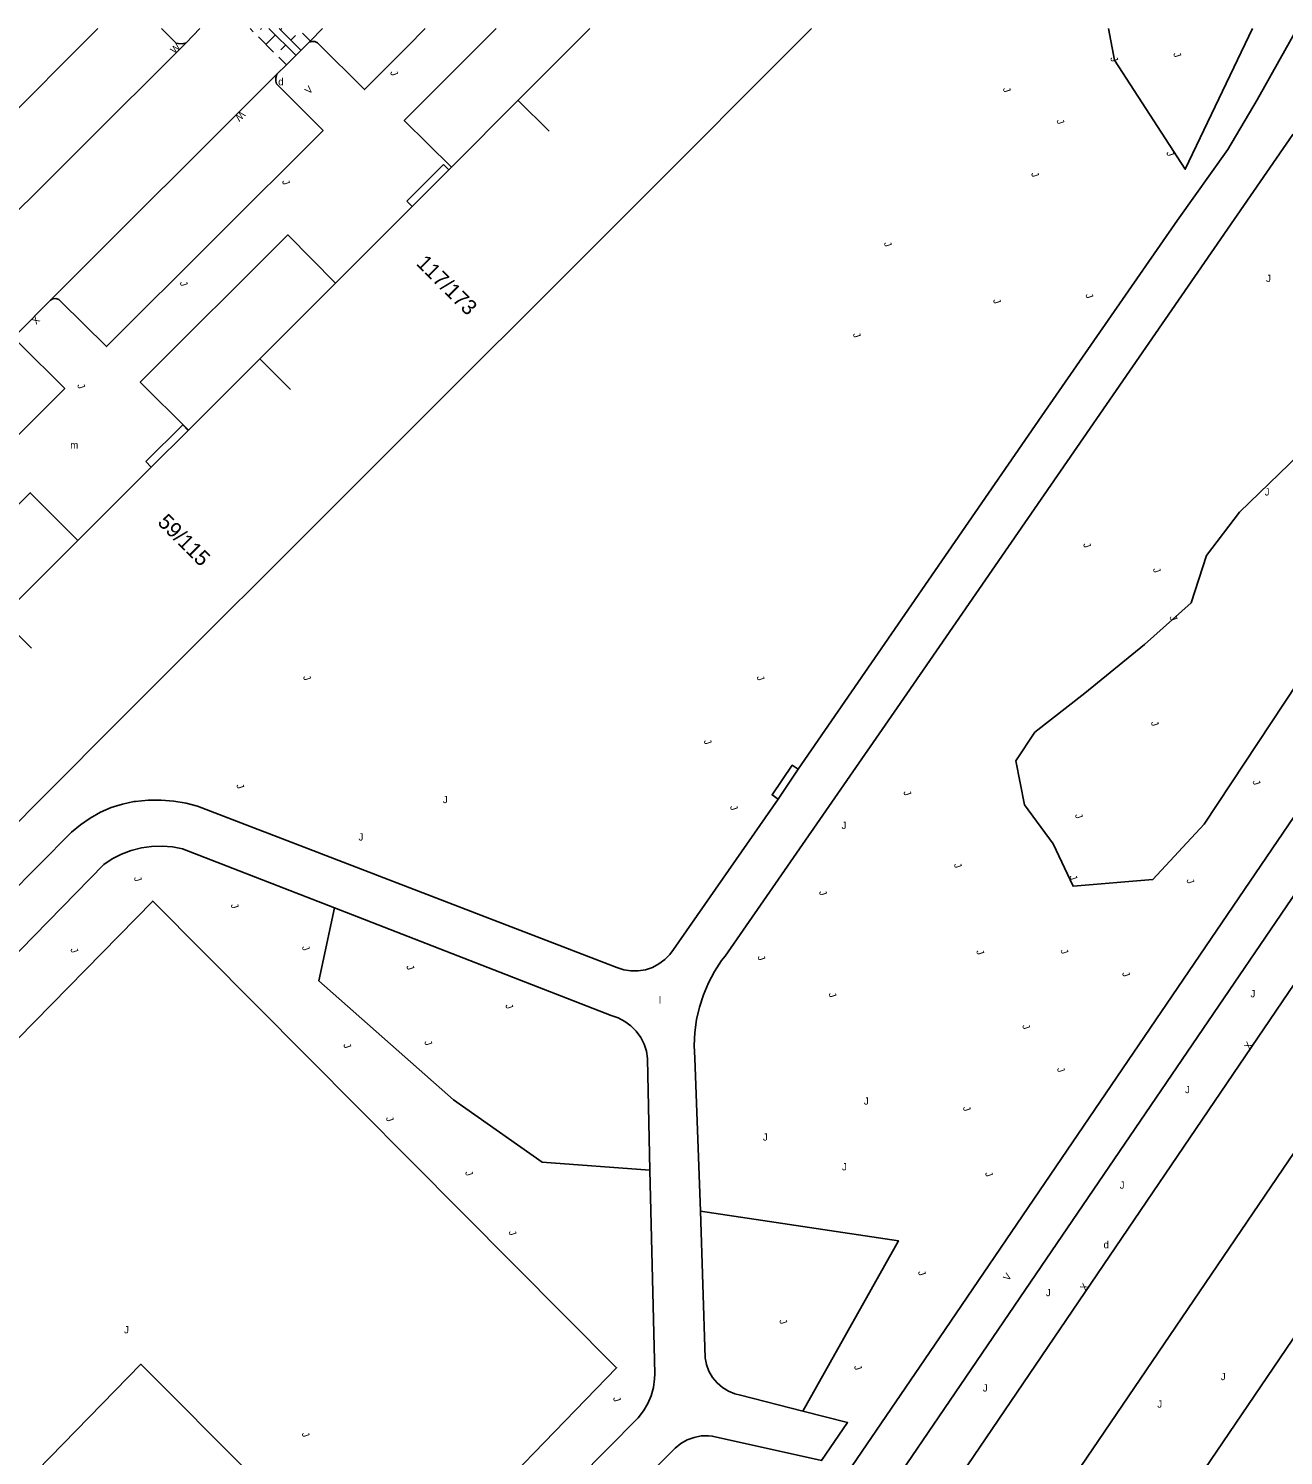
# Model space of a CAD drawing. Extents: x 134999 to 136502, y 457398 to 459002.
# Drawn here: x 136043.1 to 136129.7, y 458901.5 to 459000 of the extents above; entities that cross this region are included whole.
import ezdxf

# ---------------------------------------------------------------- set-up
doc = ezdxf.new("R2010")
doc.units = 0
for name, color, linetype in [('RI_DGTB_15', 7, 'Continuous'), ('RI_DGTB_18', 7, 'Continuous'), ('RI_DGTB_19', 7, 'Continuous'), ('RI_DGTB_29', 7, 'Continuous'), ('RI_DGTB_3', 7, 'Continuous'), ('RI_DGTB_30', 7, 'Continuous'), ('RI_DGTB_31', 7, 'Continuous'), ('RI_DGTB_32', 7, 'Continuous'), ('RI_DGTB_36', 7, 'Continuous'), ('RI_DGTB_4', 7, 'Continuous'), ('RI_DGTB_43', 7, 'Continuous'), ('RI_DGTB_49', 7, 'Continuous'), ('RI_DGTB_53', 7, 'Continuous'), ('RI_DGTB_54', 7, 'Continuous'), ('RI_DGTB_7', 7, 'Continuous')]:
    doc.layers.add(name, color=color, linetype=linetype)

msp = doc.modelspace()

# ---------------------------------------------------------------- linework, layer by layer
at = {"layer": 'RI_DGTB_15'}
for p, q in [((136076.927, 458995.038), (136079.049, 458992.917)), ((136059.093, 458977.205), (136061.215, 458975.084)), ((136041.231, 458959.344), (136043.353, 458957.223))]:
    msp.add_line(p, q, dxfattribs=at)
at = {"layer": 'RI_DGTB_18'}
for points in [[(136127.574, 459000), (136122.943, 458990.286), (136118.069, 458997.808), (136117.646, 459000)], [(136111.248, 458949.466), (136112.562, 458951.43), (136116, 458954.13), (136120.132, 458957.494), (136123.354, 458960.366), (136124.394, 458963.632), (136126.683, 458966.628), (136133.506, 458973.228), (136137.76, 458975.252), (136142.131, 458972.319), (136136.278, 458963.286), (136124.255, 458945.093), (136120.699, 458941.269), (136115.206, 458940.797), (136113.825, 458943.734), (136111.847, 458946.43), (136111.248, 458949.466)]]:
    msp.add_lwpolyline(points, dxfattribs=at)
at = {"layer": 'RI_DGTB_19'}
for points in [[(136059.546, 458882.62), (136083.704, 458907.574), (136051.706, 458939.781), (136027.259, 458914.833)], [(136086.004, 458921.207), (136078.564, 458921.763), (136072.465, 458926.065), (136063.159, 458934.275), (136064.25, 458939.309)], [(136089.492, 458918.372), (136103.155, 458916.332), (136096.547, 458904.573)]]:
    msp.add_lwpolyline(points, dxfattribs=at)
at = {"layer": 'RI_DGTB_3'}
for p, q in [((136081.861, 459000), (136076.92, 458995.045)), ((136076.92, 458995.045), (136072.327, 458990.44)), ((136059.093, 458977.206), (136064.323, 458982.436)), ((136054.174, 458972.287), (136059.093, 458977.206)), ((136041.231, 458959.344), (136046.549, 458964.661))]:
    msp.add_line(p, q, dxfattribs=at)
for points in [[(136069.603, 458987.716), (136072.131, 458990.244)], [(136072.131, 458990.244), (136072.327, 458990.44)], [(136064.323, 458982.436), (136069.603, 458987.716)], [(136051.612, 458969.724), (136054.154, 458972.267)], [(136054.154, 458972.267), (136054.174, 458972.287)], [(136046.549, 458964.661), (136051.612, 458969.724)]]:
    msp.add_lwpolyline(points, dxfattribs=at)
at = {"layer": 'RI_DGTB_31'}
for p, q in [((136058.644, 458999.783), (136058.427, 459000)), ((136059.212, 459000), (136059.144, 458999.932)), ((136060.172, 458999.555), (136059.522, 458998.905)), ((136061.576, 458998.151), (136059.727, 459000)), ((136060.435, 459000), (136061.93, 458998.505)), ((136060.526, 458999.909), (136060.617, 459000)), ((136062.046, 458999.675), (136062.573, 458999.148)), ((136060.048, 458998.379), (136058.995, 458999.432)), ((136060.874, 458998.853), (136060.549, 458998.528)), ((136061.228, 458999.207), (136061.549, 458999.529)), ((136060.926, 458997.501), (136060.399, 458998.028))]:
    msp.add_line(p, q, dxfattribs=at)
at = {"layer": 'RI_DGTB_32'}
msp.add_lwpolyline([(136094.849, 458946.822), (136096.239, 458948.872), (136095.825, 458949.153), (136094.435, 458947.103), (136094.849, 458946.822)], dxfattribs=at)
at = {"layer": 'RI_DGTB_4'}
for p, q in [((136084.565, 458987.404), (136097.161, 459000)), ((136066.732, 458969.57), (136084.565, 458987.404)), ((136048.87, 458951.708), (136066.732, 458969.57)), ((136030.977, 458933.815), (136048.87, 458951.708))]:
    msp.add_line(p, q, dxfattribs=at)
at = {"layer": 'RI_DGTB_49'}
msp.add_lwpolyline([(136066.323, 458892.328), (136050.893, 458907.814), (136042.832, 458899.563)], dxfattribs=at)
at = {"layer": 'RI_DGTB_53'}
msp.add_line((136069.271, 458998.74), (136070.502, 459000), dxfattribs=at)
for points in [[(136000, 458753.831), (136010.933, 458768.713), (136037.633, 458805.003), (136078.492, 458863.837), (136113.003, 458914.565), (136141.454, 458956.34), (136144.102, 458960.121), (136147.624, 458965.272), (136151.08, 458970.468), (136154.469, 458975.708), (136157.79, 458980.99), (136161.044, 458986.315), (136169.122, 459000)], [(136041.361, 458790.34), (136054.047, 458809.017), (136057.516, 458814.362), (136068.219, 458830.784), (136139.912, 458936.354), (136148.318, 458948.871), (136158.919, 458964.959), (136162.339, 458970.156), (136182.784, 459000)], [(136048.444, 458812.382), (136049.583, 458814.048), (136057.135, 458825.82), (136062.778, 458834.3), (136137.31, 458944.133), (136143.895, 458954.034), (136150.235, 458963.998), (136174.793, 459000)], [(136076.165, 458865.896), (136105.978, 458909.638), (136138.485, 458957.425), (136142.157, 458962.695), (136145.762, 458968.009), (136149.301, 458973.369), (136152.773, 458978.772), (136156.178, 458984.218), (136158.366, 458987.799)], [(136125.107, 458901.811), (136154.696, 458945.407)], [(136105.515, 458870.881), (136108.967, 458876.662), (136112.487, 458882.402), (136116.075, 458888.1), (136119.731, 458893.754), (136123.454, 458899.365), (136125.107, 458901.811)]]:
    msp.add_lwpolyline(points, dxfattribs=at)
at = {"layer": 'RI_DGTB_54'}
for p, q in [((136047.919, 459000), (136000, 458952.043)), ((136054.957, 459000), (136054.005, 458999.004)), ((136060.272, 458996.842), (136044.658, 458981.255)), ((136042.402, 458978.976), (136044.658, 458981.255))]:
    msp.add_line(p, q, dxfattribs=at)
for points in [[(136039.388, 458937.78), (136046.109, 458944.526), (136046.727, 458945.05), (136047.393, 458945.511), (136048.102, 458945.904), (136048.846, 458946.225), (136049.618, 458946.472), (136050.41, 458946.641), (136050.522, 458946.658), (136051.399, 458946.746), (136052.28, 458946.753), (136053.158, 458946.681), (136054.026, 458946.53), (136054.788, 458946.328), (136063.95, 458942.816), (136083.721, 458935.191), (136084.201, 458935.036), (136084.7, 458934.959), (136085.204, 458934.961), (136085.702, 458935.043), (136086.181, 458935.202), (136086.628, 458935.436), (136087.033, 458935.736), (136087.386, 458936.097), (136087.636, 458936.442), (136094.849, 458946.823), (136096.239, 458948.872), (136113.049, 458973.27), (136122.415, 458986.774), (136125.866, 458991.658), (136127.897, 458995.073), (136130.671, 459000)], [(136052.317, 459000), (136053.319, 458998.998), (136053.458, 458998.958), (136053.735, 458998.941), (136054.005, 458999.004)], [(136063.422, 459000), (136062.581, 458999.14)], [(136075.399, 459000), (136069.058, 458993.662), (136072.327, 458990.44)], [(136054.005, 458999.004), (136039.272, 458984.344), (136010.865, 458955.91), (136000, 458944.963)], [(136060.93, 458997.497), (136062.455, 458999.012)], [(136062.581, 458999.14), (136062.455, 458999.012)], [(136069.271, 458998.74), (136066.311, 458995.791), (136063.073, 458999.017), (136062.894, 458999.105), (136062.695, 458999.116), (136062.507, 458999.049), (136062.455, 458999.012)], [(136060.272, 458996.842), (136060.193, 458996.606), (136060.191, 458996.358), (136060.238, 458996.189), (136063.459, 458992.967), (136048.508, 458978.051), (136045.376, 458981.171), (136045.221, 458981.301), (136045.028, 458981.361), (136044.827, 458981.342), (136044.658, 458981.255)], [(136060.272, 458996.842), (136060.93, 458997.497)], [(136089.492, 458918.372), (136089.103, 458928.929), (136089.062, 458929.821), (136089.102, 458930.712), (136089.221, 458931.597), (136089.418, 458932.467), (136089.693, 458933.316), (136090.043, 458934.137), (136090.465, 458934.924), (136090.955, 458935.669), (136091.19, 458935.981), (136103.076, 458953.121), (136130.371, 458992.679), (136130.762, 458993.021), (136131.201, 458993.299), (136131.678, 458993.506), (136132.181, 458993.638), (136132.698, 458993.692), (136133.217, 458993.665), (136133.726, 458993.559), (136133.796, 458993.538), (136156.808, 458988.272)], [(136064.323, 458982.436), (136061.035, 458985.751), (136050.849, 458975.594), (136054.174, 458972.287)], [(136042.402, 458978.976), (136042.31, 458978.807), (136042.293, 458978.614), (136042.355, 458978.432), (136042.483, 458978.291), (136045.641, 458975.165), (136030.887, 458960.388), (136027.736, 458963.597), (136027.567, 458963.704), (136027.37, 458963.738), (136027.175, 458963.692), (136027.031, 458963.593)], [(136046.549, 458964.661), (136043.255, 458967.956), (136033.272, 458957.957), (136036.564, 458954.677)], [(136024.322, 458917.731), (136048.324, 458942.291), (136048.921, 458942.689), (136049.559, 458943.017), (136050.23, 458943.273), (136050.925, 458943.452), (136051.635, 458943.553), (136052.353, 458943.575), (136053.068, 458943.517), (136053.768, 458943.38), (136064.25, 458939.309)], [(136064.25, 458939.309), (136083.335, 458931.885), (136083.826, 458931.716), (136084.285, 458931.474), (136084.702, 458931.164), (136085.067, 458930.794), (136085.37, 458930.373), (136085.605, 458929.91), (136085.766, 458929.416), (136085.85, 458928.904), (136085.852, 458928.875), (136086.004, 458921.207)], [(136086.004, 458921.207), (136086.337, 458907.141), (136086.33, 458906.799), (136086.254, 458906.212), (136086.1, 458905.641), (136085.871, 458905.096), (136085.57, 458904.587), (136085.203, 458904.123), (136068.365, 458887.092), (136061.712, 458880.44)], [(136089.492, 458918.372), (136089.814, 458908.26), (136089.91, 458907.782), (136090.082, 458907.325), (136090.327, 458906.903), (136090.638, 458906.527), (136091.005, 458906.206), (136091.42, 458905.95), (136091.871, 458905.765), (136092.256, 458905.67), (136096.547, 458904.573)], [(136064.047, 458878.09), (136080.724, 458894.907), (136087.755, 458902.021), (136088.147, 458902.335), (136088.584, 458902.584), (136089.055, 458902.759), (136089.547, 458902.859), (136090.05, 458902.878), (136090.31, 458902.857), (136097.853, 458901.165), (136099.646, 458903.781), (136096.547, 458904.573)]]:
    msp.add_lwpolyline(points, dxfattribs=at)
at = {"layer": 'RI_DGTB_7'}
for p, q in [((136071.758, 458990.617), (136069.231, 458988.09)), ((136072.131, 458990.244), (136071.758, 458990.617)), ((136069.603, 458987.716), (136069.231, 458988.09)), ((136053.78, 458972.644), (136051.226, 458970.113)), ((136054.154, 458972.267), (136053.78, 458972.644))]:
    msp.add_line(p, q, dxfattribs=at)
msp.add_lwpolyline([(136051.612, 458969.724), (136051.226, 458970.113)], dxfattribs=at)

# ---------------------------------------------------------------- texts
at = {"layer": 'RI_DGTB_29'}
for p in [(136060.364, 458996.083), (136117.303, 458915.816)]:
    msp.add_text('d', height=0.5, dxfattribs=at).set_placement(p)
at = {"layer": 'RI_DGTB_30'}
for s, height, rotation, p in [('W', 0.5, 45.29921, (136053.221, 458998.221)), ('V', 0.5, 45.29921, (136062.493, 458995.435)), ('W', 0.5, 225.15639, (136057.785, 458994.351)), ('X', 0.5, 225.15639, (136043.616, 458980.201)), ('X', 0.499, 55.55408, (136127.368, 458929.483)), ('V', 0.5, 55.66258, (136110.743, 458913.519)), ('X', 0.5, 55.69033, (136116.058, 458912.815))]:
    msp.add_text(s, height=height, rotation=rotation, dxfattribs=at).set_placement(p)
at = {"layer": 'RI_DGTB_31'}
for rotation, p in [(288.50177, (136117.753, 458997.966)), (288.50177, (136122.103, 458998.274)), (288.50177, (136068.077, 458997.001)), (288.50177, (136110.345, 458995.858)), (288.50177, (136114.045, 458993.658)), (288.50177, (136121.626, 458991.451)), (288.50177, (136112.295, 458990.008)), (288.50177, (136060.617, 458989.477)), (288.50177, (136102.138, 458985.202)), (288.50177, (136053.565, 458982.478)), (288.50177, (136109.667, 458981.269)), (288.50177, (136116.043, 458981.637)), (288.50177, (136099.996, 458978.924)), (288.50177, (136046.487, 458975.402)), (359.99963, (136128.42, 458967.77)), (288.50177, (136115.883, 458964.424)), (288.50177, (136120.697, 458962.702)), (288.50177, (136121.841, 458959.392)), (288.50177, (136062.069, 458955.267)), (288.50177, (136093.358, 458955.256)), (288.50177, (136120.559, 458952.115)), (288.50177, (136089.711, 458950.849)), (288.50177, (136057.466, 458947.791)), (288.50177, (136127.568, 458948.051)), (288.50177, (136103.483, 458947.317)), (288.50177, (136091.518, 458946.305)), (288.50177, (136115.319, 458945.733)), (359.99963, (136099.23, 458944.75)), (288.50177, (136106.964, 458942.318)), (288.50177, (136114.936, 458941.494)), (288.50177, (136050.398, 458941.389)), (288.50177, (136123.011, 458941.242)), (288.50177, (136057.083, 458939.522)), (288.50177, (136097.663, 458940.422)), (288.50177, (136061.987, 458936.619)), (288.50177, (136046.019, 458936.464)), (288.50177, (136093.419, 458935.941)), (288.50177, (136108.512, 458936.334)), (288.50177, (136114.322, 458936.387)), (288.50177, (136069.195, 458935.284)), (288.50177, (136118.571, 458934.819)), (288.50177, (136076.024, 458932.597)), (288.50177, (136098.325, 458933.388)), (288.50177, (136111.682, 458931.19)), (288.50177, (136064.847, 458929.876)), (288.50177, (136070.435, 458930.075)), (288.50177, (136114.079, 458928.225)), (359.99963, (136100.77, 458925.73)), (288.50177, (136067.782, 458924.821)), (288.50177, (136107.587, 458925.534)), (359.99963, (136093.8, 458923.24)), (288.50177, (136073.249, 458921.072)), (359.99963, (136099.26, 458921.19)), (288.50177, (136109.115, 458921.016)), (288.50177, (136076.244, 458916.957)), (288.50177, (136104.489, 458914.188)), (359.99963, (136049.73, 458909.94)), (288.50177, (136094.922, 458910.839)), (288.50177, (136100.079, 458907.669)), (359.99973, (136125.391, 458906.712)), (288.50177, (136083.45, 458905.485)), (359.99973, (136121.011, 458904.812)), (288.50177, (136061.975, 458903.042))]:
    msp.add_text('J', height=0.5, rotation=rotation, dxfattribs=at).set_placement(p)
for p in [(136128.514, 458982.506), (136071.724, 458946.538), (136065.907, 458943.955), (136127.44, 458933.134), (136122.922, 458926.521), (136118.417, 458919.927), (136113.326, 458912.509), (136108.973, 458905.928)]:
    msp.add_text('J', height=0.5, dxfattribs=at).set_placement(p)
at = {"layer": 'RI_DGTB_36'}
for s, p in [('117/173', (136069.838, 458983.732)), ('59/115', (136051.982, 458965.854))]:
    msp.add_text(s, height=1.054, rotation=314.9922, dxfattribs=at).set_placement(p)
at = {"layer": 'RI_DGTB_43'}
for s, p in [('m', (136046.017, 458971.01)), ('l', (136086.63, 458932.705))]:
    msp.add_text(s, height=0.5, dxfattribs=at).set_placement(p)

doc.saveas('drawing.dxf')
